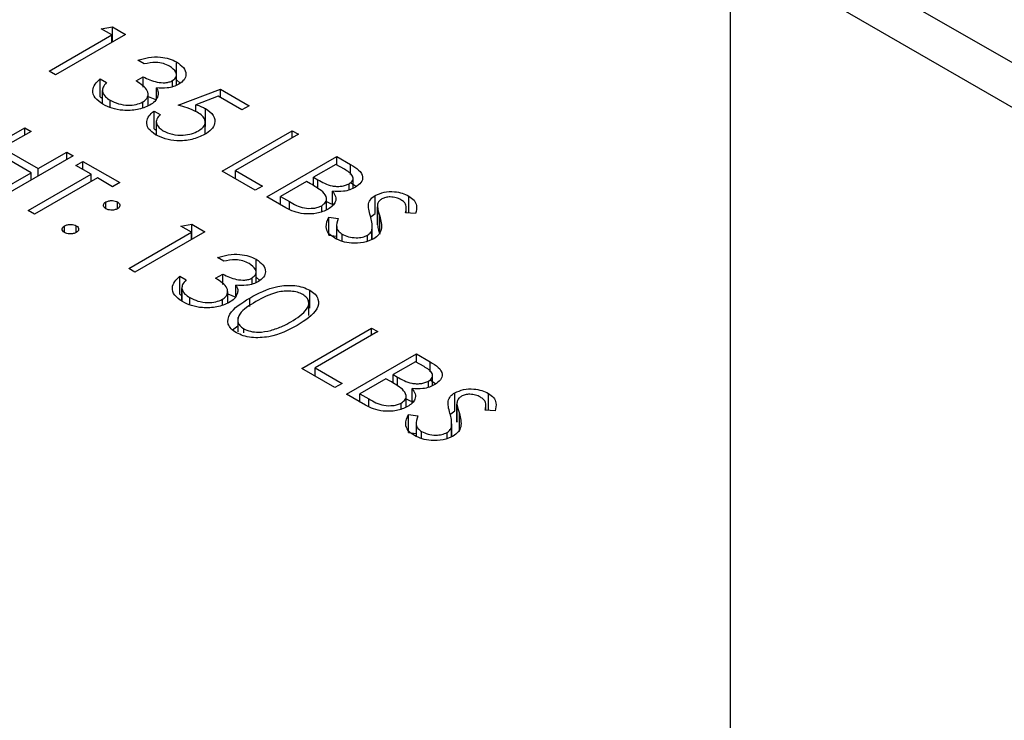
# Model space of a CAD drawing. Header units: inches. Extents: x 1880 to 2363, y -453 to -54.
# Tile 882 of 1056: x 2069.403 to 2070.299, y -72.134 to -71.496. Entities that reach past the tile are written whole.
import ezdxf

# ---------------------------------------------------------------- set-up
doc = ezdxf.new("R2010")
doc.units = ezdxf.units.IN
doc.header["$LTSCALE"] = 0.5
doc.header["$MEASUREMENT"] = 0
doc.layers.add('DSS-M-S', color=53, linetype='Continuous')

msp = doc.modelspace()

# ---------------------------------------------------------------- linework, layer by layer
at = {"layer": 'DSS-M-S', "linetype": 'Continuous', "lineweight": 25}
for p, q in [((2070.07445, -71.40143), (2070.73155, -71.78077)), ((2070.7212, -71.81562), (2070.04945, -71.42782)), ((2070.04945, -71.42782), (2070.04945, -72.63222)), ((2069.47684, -71.50434), (2069.4871, -71.50273)), ((2069.4871, -71.50273), (2069.49887, -71.50952)), ((2069.4871, -71.51632), (2069.4871, -71.50273)), ((2069.42951, -71.54296), (2069.48663, -71.50999)), ((2069.49887, -71.50952), (2069.43523, -71.54626)), ((2069.48663, -71.50999), (2069.47684, -71.50434)), ((2069.48663, -71.51659), (2069.48663, -71.50999)), ((2069.516, -71.53637), (2069.51029, -71.53307)), ((2069.54555, -71.55092), (2069.54555, -71.53459)), ((2069.43523, -71.54626), (2069.42951, -71.54296)), ((2069.50866, -71.55191), (2069.51518, -71.54815)), ((2069.51518, -71.55766), (2069.51518, -71.54815)), ((2069.5454, -71.55584), (2069.5454, -71.5465)), ((2069.47602, -71.55003), (2069.48173, -71.55333)), ((2069.47602, -71.56636), (2069.47602, -71.55003)), ((2069.54192, -71.5572), (2069.54192, -71.55155)), ((2069.54555, -71.55092), (2069.54888, -71.55374)), ((2069.47786, -71.56044), (2069.47786, -71.5726)), ((2069.47792, -71.57265), (2069.47792, -71.56128)), ((2069.51961, -71.57447), (2069.51961, -71.56385)), ((2069.51961, -71.56614), (2069.52708, -71.56895)), ((2069.52708, -71.56784), (2069.52708, -71.55813)), ((2069.547, -71.57405), (2069.58535, -71.55945)), ((2069.58328, -71.56579), (2069.56312, -71.57348)), ((2069.60493, -71.57829), (2069.58328, -71.56579)), ((2069.58535, -71.55945), (2069.61146, -71.57452)), ((2069.58535, -71.56699), (2069.58535, -71.55945)), ((2069.47602, -71.56636), (2069.47786, -71.56742)), ((2069.48511, -71.57598), (2069.48511, -71.56941)), ((2069.51478, -71.57616), (2069.51478, -71.57099)), ((2069.56312, -71.57977), (2069.56312, -71.57348)), ((2069.61146, -71.57452), (2069.60493, -71.57829)), ((2069.52497, -71.57923), (2069.53068, -71.58253)), ((2069.52497, -71.59556), (2069.52497, -71.57923)), ((2069.57185, -71.59342), (2069.57185, -71.57709)), ((2069.52704, -71.58871), (2069.52704, -71.60045)), ((2069.57157, -71.60028), (2069.57157, -71.58939)), ((2069.34364, -71.63116), (2069.40728, -71.59442)), ((2069.41299, -71.59772), (2069.38688, -71.61279)), ((2069.40728, -71.59442), (2069.41299, -71.59772)), ((2069.40728, -71.60102), (2069.40728, -71.59442)), ((2069.52497, -71.59556), (2069.52704, -71.59675)), ((2069.58698, -71.63387), (2069.65062, -71.59713)), ((2069.65633, -71.60043), (2069.59922, -71.6334)), ((2069.65062, -71.59713), (2069.65633, -71.60043)), ((2069.65062, -71.60372), (2069.65062, -71.59713)), ((2069.41299, -71.6354), (2069.38036, -71.61656)), ((2069.38688, -71.61279), (2069.41952, -71.63163)), ((2069.45134, -71.61986), (2069.3877, -71.65659)), ((2069.41952, -71.63163), (2069.44563, -71.61656)), ((2069.44563, -71.61656), (2069.45134, -71.61986)), ((2069.44563, -71.62315), (2069.44563, -71.61656)), ((2069.45379, -71.62881), (2069.46031, -71.62504)), ((2069.46766, -71.63681), (2069.45379, -71.62881)), ((2069.46031, -71.62504), (2069.49377, -71.64435)), ((2069.46031, -71.63257), (2069.46031, -71.62504)), ((2069.62778, -71.65742), (2069.69142, -71.62068)), ((2069.6906, -71.62775), (2069.6702, -71.63952)), ((2069.69835, -71.63222), (2069.6906, -71.62775)), ((2069.69142, -71.62068), (2069.70383, -71.62785)), ((2069.69142, -71.62822), (2069.69142, -71.62068)), ((2069.70383, -71.63688), (2069.70383, -71.62785)), ((2069.38199, -71.6533), (2069.41299, -71.6354)), ((2069.41054, -71.66978), (2069.46766, -71.63681)), ((2069.41299, -71.64199), (2069.41299, -71.6354)), ((2069.41952, -71.63823), (2069.41952, -71.63163)), ((2069.46766, -71.64341), (2069.46766, -71.63681)), ((2069.61717, -71.6513), (2069.58698, -71.63387)), ((2069.59922, -71.6334), (2069.6237, -71.64753)), ((2069.59922, -71.64093), (2069.59922, -71.6334)), ((2069.47337, -71.64011), (2069.41626, -71.67308)), ((2069.48724, -71.64812), (2069.47337, -71.64011)), ((2069.49377, -71.64435), (2069.48724, -71.64812)), ((2069.66368, -71.64329), (2069.64001, -71.65695)), ((2069.66746, -71.64547), (2069.66368, -71.64329)), ((2069.6702, -71.63952), (2069.67404, -71.64174)), ((2069.6702, -71.64711), (2069.6702, -71.63952)), ((2069.67404, -71.64955), (2069.67404, -71.64174)), ((2069.70246, -71.65106), (2069.70246, -71.64539)), ((2069.70383, -71.64418), (2069.70916, -71.64787)), ((2069.70619, -71.64956), (2069.70619, -71.64053)), ((2069.6237, -71.64753), (2069.61717, -71.6513)), ((2069.68739, -71.66564), (2069.68739, -71.65219)), ((2069.48112, -71.66813), (2069.48112, -71.66201)), ((2069.49173, -71.66813), (2069.49173, -71.66201)), ((2069.64499, -71.66735), (2069.62778, -71.65742)), ((2069.64001, -71.65695), (2069.64815, -71.66164)), ((2069.64001, -71.66448), (2069.64001, -71.65695)), ((2069.64815, -71.66879), (2069.64815, -71.66164)), ((2069.68207, -71.66912), (2069.68207, -71.65912)), ((2069.7202, -71.6669), (2069.7202, -71.66375)), ((2069.72633, -71.67243), (2069.72633, -71.6561)), ((2069.75687, -71.6721), (2069.75687, -71.65658)), ((2069.41626, -71.67308), (2069.41054, -71.66978)), ((2069.67766, -71.67068), (2069.67766, -71.66536)), ((2069.72274, -71.6753), (2069.72633, -71.67243)), ((2069.72828, -71.66584), (2069.72828, -71.68217)), ((2069.72828, -71.68274), (2069.72828, -71.66641)), ((2069.76305, -71.67259), (2069.75397, -71.67187)), ((2069.75455, -71.67191), (2069.75455, -71.66746)), ((2069.54925, -71.68391), (2069.55951, -71.6823)), ((2069.55951, -71.6823), (2069.57128, -71.68909)), ((2069.55951, -71.69589), (2069.55951, -71.6823)), ((2069.68411, -71.67577), (2069.69272, -71.67701)), ((2069.68411, -71.6921), (2069.68411, -71.67577)), ((2069.72836, -71.68217), (2069.72828, -71.68274)), ((2069.7305, -71.69134), (2069.7305, -71.67501)), ((2069.44359, -71.6898), (2069.44359, -71.68368)), ((2069.4542, -71.6898), (2069.4542, -71.68368)), ((2069.50192, -71.72254), (2069.55904, -71.68957)), ((2069.57128, -71.68909), (2069.50764, -71.72583)), ((2069.55904, -71.68957), (2069.54925, -71.68391)), ((2069.55904, -71.69616), (2069.55904, -71.68957)), ((2069.69104, -71.68335), (2069.69104, -71.6956)), ((2069.69608, -71.69773), (2069.69608, -71.6912)), ((2069.7233, -71.69611), (2069.7233, -71.68725)), ((2069.72364, -71.69599), (2069.72364, -71.6844)), ((2069.68411, -71.6921), (2069.69104, -71.6931)), ((2069.71933, -71.69751), (2069.71933, -71.69217)), ((2069.58841, -71.71594), (2069.5827, -71.71264)), ((2069.61796, -71.73049), (2069.61796, -71.71416)), ((2069.50764, -71.72583), (2069.50192, -71.72254)), ((2069.61781, -71.73541), (2069.61781, -71.72607)), ((2069.54843, -71.7296), (2069.55414, -71.7329)), ((2069.54843, -71.74593), (2069.54843, -71.7296)), ((2069.58107, -71.73148), (2069.58759, -71.72772)), ((2069.58759, -71.73723), (2069.58759, -71.72772)), ((2069.61433, -71.73677), (2069.61433, -71.73112)), ((2069.61796, -71.73049), (2069.62129, -71.73331)), ((2069.55027, -71.74001), (2069.55027, -71.75217)), ((2069.55033, -71.75222), (2069.55033, -71.74085)), ((2069.59202, -71.75404), (2069.59202, -71.74342)), ((2069.59949, -71.74742), (2069.59949, -71.7377)), ((2069.6668, -71.75869), (2069.6668, -71.74235)), ((2069.54843, -71.74593), (2069.55027, -71.74699)), ((2069.55752, -71.75555), (2069.55752, -71.74898)), ((2069.58719, -71.75573), (2069.58719, -71.75056)), ((2069.59202, -71.74571), (2069.59949, -71.74852)), ((2069.61204, -71.75709), (2069.61204, -71.7494)), ((2069.66589, -71.76539), (2069.66589, -71.75202)), ((2069.60112, -71.76724), (2069.60112, -71.78024)), ((2069.59654, -71.77839), (2069.60112, -71.77465)), ((2069.60661, -71.78102), (2069.60661, -71.77732)), ((2069.65939, -71.81344), (2069.72303, -71.7767)), ((2069.72874, -71.78), (2069.67163, -71.81297)), ((2069.72303, -71.7767), (2069.72874, -71.78)), ((2069.72303, -71.7833), (2069.72303, -71.7767)), ((2069.70019, -71.83699), (2069.76383, -71.80025)), ((2069.76301, -71.80732), (2069.74261, -71.81909)), ((2069.77076, -71.81179), (2069.76301, -71.80732)), ((2069.76383, -71.80025), (2069.77624, -71.80742)), ((2069.76383, -71.80779), (2069.76383, -71.80025)), ((2069.77624, -71.81645), (2069.77624, -71.80742)), ((2069.68958, -71.83087), (2069.65939, -71.81344)), ((2069.67163, -71.81297), (2069.69611, -71.8271)), ((2069.67163, -71.8205), (2069.67163, -71.81297)), ((2069.73609, -71.82286), (2069.71242, -71.83652)), ((2069.73987, -71.82505), (2069.73609, -71.82286)), ((2069.74261, -71.81909), (2069.74645, -71.82131)), ((2069.74261, -71.82668), (2069.74261, -71.81909)), ((2069.74645, -71.82912), (2069.74645, -71.82131)), ((2069.77487, -71.83063), (2069.77487, -71.82496)), ((2069.77624, -71.82375), (2069.78157, -71.82744)), ((2069.7786, -71.82913), (2069.7786, -71.8201)), ((2069.69611, -71.8271), (2069.68958, -71.83087)), ((2069.7598, -71.84521), (2069.7598, -71.83176)), ((2069.7174, -71.84692), (2069.70019, -71.83699)), ((2069.71242, -71.83652), (2069.72056, -71.84121)), ((2069.71242, -71.84405), (2069.71242, -71.83652)), ((2069.72056, -71.84836), (2069.72056, -71.84121)), ((2069.75448, -71.84869), (2069.75448, -71.83869)), ((2069.79261, -71.84647), (2069.79261, -71.84332)), ((2069.79874, -71.852), (2069.79874, -71.83567)), ((2069.82928, -71.85167), (2069.82928, -71.83615)), ((2069.75007, -71.85025), (2069.75007, -71.84493)), ((2069.79515, -71.85487), (2069.79874, -71.852)), ((2069.80069, -71.84541), (2069.80069, -71.86174)), ((2069.80069, -71.86231), (2069.80069, -71.84598)), ((2069.83546, -71.85216), (2069.82638, -71.85144)), ((2069.82696, -71.85148), (2069.82696, -71.84703)), ((2069.75652, -71.85534), (2069.76513, -71.85658)), ((2069.75652, -71.87167), (2069.75652, -71.85534)), ((2069.80077, -71.86174), (2069.80069, -71.86231)), ((2069.80291, -71.87091), (2069.80291, -71.85458)), ((2069.76346, -71.86292), (2069.76346, -71.87517)), ((2069.76849, -71.8773), (2069.76849, -71.87077)), ((2069.79571, -71.87568), (2069.79571, -71.86682)), ((2069.79605, -71.87556), (2069.79605, -71.86397)), ((2069.75652, -71.87167), (2069.76346, -71.87267)), ((2069.79175, -71.87708), (2069.79175, -71.87174))]:
    msp.add_line(p, q, dxfattribs=at)
for points, knots in [([(2069.51029, -71.53307), (2069.51347, -71.53208), (2069.51982, -71.53011), (2069.53009, -71.52979), (2069.53908, -71.5314), (2069.54339, -71.53352), (2069.54555, -71.53459)], [0, 0, 0, 0, 0.2802877, 0.5596797, 0.7797465, 1, 1, 1, 1]), ([(2069.5391, -71.5384), (2069.53731, -71.53752), (2069.53375, -71.53577), (2069.5253, -71.53457), (2069.51953, -71.53569), (2069.516, -71.53637)], [0, 0, 0, 0, 0.280636, 0.560364, 1, 1, 1, 1]), ([(2069.54192, -71.55155), (2069.54326, -71.55041), (2069.54596, -71.5481), (2069.54521, -71.54291), (2069.54141, -71.54011), (2069.5391, -71.5384)], [0, 0, 0, 0, 0.278859, 0.560074, 1, 1, 1, 1]), ([(2069.54555, -71.53459), (2069.54785, -71.53624), (2069.55245, -71.53953), (2069.55452, -71.54545), (2069.55289, -71.55091), (2069.54936, -71.55355), (2069.5476, -71.55487)], [0, 0, 0, 0, 0.280085, 0.559868, 0.780099, 1, 1, 1, 1]), ([(2069.51518, -71.54815), (2069.51911, -71.55003), (2069.525, -71.55285), (2069.53401, -71.55374), (2069.53898, -71.55295), (2069.54094, -71.55202), (2069.54192, -71.55155)], [0, 0, 0, 0, 0.4994185, 0.749016, 0.8745437, 1, 1, 1, 1]), ([(2069.47848, -71.57312), (2069.47582, -71.57128), (2069.47049, -71.56762), (2069.46849, -71.56082), (2069.47092, -71.5548), (2069.47432, -71.55162), (2069.47602, -71.55003)], [0, 0, 0, 0, 0.279886, 0.558979, 0.779263, 1, 1, 1, 1]), ([(2069.48173, -71.55333), (2069.48046, -71.55473), (2069.4782, -71.55724), (2069.47801, -71.56005), (2069.47792, -71.56128)], [0, 0, 0, 0, 0.560694, 1, 1, 1, 1]), ([(2069.51478, -71.57099), (2069.51579, -71.5703), (2069.51783, -71.56891), (2069.51986, -71.56545), (2069.51942, -71.55886), (2069.51296, -71.55469), (2069.50866, -71.55191)], [0, 0, 0, 0, 0.125587, 0.251191, 0.500605, 1, 1, 1, 1]), ([(2069.5476, -71.55487), (2069.54603, -71.55565), (2069.54288, -71.55723), (2069.5357, -71.55873), (2069.53035, -71.55836), (2069.52708, -71.55813)], [0, 0, 0, 0, 0.280508, 0.560792, 1, 1, 1, 1]), ([(2069.47792, -71.56128), (2069.4786, -71.563), (2069.47983, -71.56607), (2069.48349, -71.56839), (2069.48511, -71.56941)], [0, 0, 0, 0, 0.558748, 1, 1, 1, 1]), ([(2069.52854, -71.56525), (2069.52782, -71.56708), (2069.52652, -71.57035), (2069.52271, -71.57286), (2069.52103, -71.57397)], [0, 0, 0, 0, 0.559419, 1, 1, 1, 1]), ([(2069.52708, -71.55813), (2069.52779, -71.55943), (2069.52905, -71.56176), (2069.5287, -71.56418), (2069.52854, -71.56525)], [0, 0, 0, 0, 0.5597945, 1, 1, 1, 1]), ([(2069.52103, -71.57397), (2069.51745, -71.57551), (2069.51029, -71.57859), (2069.49745, -71.5791), (2069.48645, -71.57705), (2069.48114, -71.57443), (2069.47848, -71.57312)], [0, 0, 0, 0, 0.279304, 0.558838, 0.779277, 1, 1, 1, 1]), ([(2069.48511, -71.56941), (2069.48746, -71.5706), (2069.49216, -71.57297), (2069.5008, -71.57414), (2069.50895, -71.57361), (2069.51283, -71.57186), (2069.51478, -71.57099)], [0, 0, 0, 0, 0.2805991, 0.5601509, 0.7803026, 1, 1, 1, 1]), ([(2069.56429, -71.58026), (2069.56131, -71.57887), (2069.556, -71.57638), (2069.54975, -71.57476), (2069.547, -71.57405)], [0, 0, 0, 0, 0.559416, 1, 1, 1, 1]), ([(2069.56312, -71.57348), (2069.56487, -71.57405), (2069.56801, -71.57508), (2069.57068, -71.57648), (2069.57185, -71.57709)], [0, 0, 0, 0, 0.560064, 1, 1, 1, 1]), ([(2069.52644, -71.6008), (2069.52399, -71.59907), (2069.51909, -71.5956), (2069.5178, -71.58922), (2069.51992, -71.58359), (2069.52329, -71.58069), (2069.52497, -71.57923)], [0, 0, 0, 0, 0.279625, 0.559019, 0.77938, 1, 1, 1, 1]), ([(2069.53068, -71.58253), (2069.52938, -71.58385), (2069.52677, -71.58649), (2069.52702, -71.59084), (2069.52933, -71.5945), (2069.53197, -71.59632), (2069.5333, -71.59723)], [0, 0, 0, 0, 0.28005, 0.559166, 0.779583, 1, 1, 1, 1]), ([(2069.56559, -71.59723), (2069.56756, -71.59583), (2069.57149, -71.59301), (2069.57198, -71.58778), (2069.56916, -71.58342), (2069.56591, -71.58132), (2069.56429, -71.58026)], [0, 0, 0, 0, 0.279539, 0.558617, 0.779047, 1, 1, 1, 1]), ([(2069.57185, -71.57709), (2069.57457, -71.57903), (2069.58001, -71.58292), (2069.58097, -71.59009), (2069.57773, -71.59626), (2069.57328, -71.5992), (2069.57106, -71.60067)], [0, 0, 0, 0, 0.279688, 0.559025, 0.779292, 1, 1, 1, 1]), ([(2069.57106, -71.60067), (2069.56738, -71.60236), (2069.56004, -71.60574), (2069.54665, -71.60687), (2069.53483, -71.60496), (2069.52924, -71.60219), (2069.52644, -71.6008)], [0, 0, 0, 0, 0.279864, 0.559271, 0.779424, 1, 1, 1, 1]), ([(2069.5333, -71.59723), (2069.53596, -71.59844), (2069.54129, -71.60087), (2069.55096, -71.60143), (2069.55951, -71.60022), (2069.56356, -71.59823), (2069.56559, -71.59723)], [0, 0, 0, 0, 0.279617, 0.559357, 0.779559, 1, 1, 1, 1]), ([(2069.70383, -71.62785), (2069.7065, -71.62946), (2069.71181, -71.63265), (2069.71574, -71.63867), (2069.71397, -71.64451), (2069.71018, -71.64725), (2069.70828, -71.64862)], [0, 0, 0, 0, 0.281317, 0.559922, 0.779935, 1, 1, 1, 1]), ([(2069.70246, -71.64539), (2069.70384, -71.64438), (2069.70591, -71.64286), (2069.70633, -71.6403), (2069.70525, -71.63653), (2069.70141, -71.63414), (2069.69835, -71.63222)], [0, 0, 0, 0, 0.249284, 0.374925, 0.500645, 1, 1, 1, 1]), ([(2069.67862, -71.65278), (2069.67668, -71.65135), (2069.67321, -71.64878), (2069.66922, -71.64649), (2069.66746, -71.64547)], [0, 0, 0, 0, 0.559734, 1, 1, 1, 1]), ([(2069.67404, -71.64174), (2069.67805, -71.64404), (2069.68306, -71.64692), (2069.69121, -71.6479), (2069.69534, -71.64773), (2069.69931, -71.64694), (2069.70141, -71.64591), (2069.70246, -71.64539)], [0, 0, 0, 0, 0.498607, 0.624009, 0.749401, 0.874736, 1, 1, 1, 1]), ([(2069.67766, -71.66536), (2069.67903, -71.66435), (2069.68177, -71.66233), (2069.68263, -71.65758), (2069.68014, -71.6546), (2069.67862, -71.65278)], [0, 0, 0, 0, 0.279944, 0.560429, 1, 1, 1, 1]), ([(2069.68739, -71.65219), (2069.68852, -71.65374), (2069.69078, -71.65683), (2069.69053, -71.66161), (2069.68784, -71.66567), (2069.68486, -71.66766), (2069.68337, -71.66866)], [0, 0, 0, 0, 0.280382, 0.559606, 0.779765, 1, 1, 1, 1]), ([(2069.70828, -71.64862), (2069.70667, -71.64943), (2069.70345, -71.65104), (2069.69625, -71.65277), (2069.69074, -71.65241), (2069.68739, -71.65219)], [0, 0, 0, 0, 0.280867, 0.561527, 1, 1, 1, 1]), ([(2069.72633, -71.6561), (2069.72887, -71.65496), (2069.73394, -71.65267), (2069.74319, -71.65234), (2069.7511, -71.65378), (2069.75494, -71.65565), (2069.75687, -71.65658)], [0, 0, 0, 0, 0.279553, 0.558798, 0.779378, 1, 1, 1, 1]), ([(2069.48112, -71.66813), (2069.48043, -71.66763), (2069.47905, -71.66662), (2069.47877, -71.66479), (2069.47944, -71.66317), (2069.48056, -71.6624), (2069.48112, -71.66201)], [0, 0, 0, 0, 0.279647, 0.559299, 0.779615, 1, 1, 1, 1]), ([(2069.48112, -71.66201), (2069.482, -71.66162), (2069.48375, -71.66083), (2069.48692, -71.66066), (2069.48972, -71.66105), (2069.49106, -71.66169), (2069.49173, -71.66201)], [0, 0, 0, 0, 0.279585, 0.559454, 0.779697, 1, 1, 1, 1]), ([(2069.49173, -71.66201), (2069.49242, -71.66252), (2069.49381, -71.66352), (2069.49407, -71.66536), (2069.49343, -71.66698), (2069.49229, -71.66775), (2069.49173, -71.66813)], [0, 0, 0, 0, 0.279602, 0.559212, 0.779475, 1, 1, 1, 1]), ([(2069.64815, -71.66164), (2069.65231, -71.66404), (2069.65855, -71.66764), (2069.66892, -71.66798), (2069.67438, -71.66695), (2069.67657, -71.66589), (2069.67766, -71.66536)], [0, 0, 0, 0, 0.49936, 0.748736, 0.874399, 1, 1, 1, 1]), ([(2069.68207, -71.66148), (2069.68362, -71.6624), (2069.68555, -71.66354), (2069.68817, -71.66378), (2069.68867, -71.66383)], [0, 0, 0, 0, 0.80818, 1, 1, 1, 1]), ([(2069.7202, -71.66375), (2069.72073, -71.66215), (2069.72168, -71.65929), (2069.72491, -71.65708), (2069.72633, -71.6561)], [0, 0, 0, 0, 0.55984, 1, 1, 1, 1]), ([(2069.72197, -71.67477), (2069.72136, -71.67272), (2069.72028, -71.66907), (2069.72023, -71.66537), (2069.7202, -71.66375)], [0, 0, 0, 0, 0.560413, 1, 1, 1, 1]), ([(2069.73231, -71.65924), (2069.7315, -71.6598), (2069.72987, -71.66091), (2069.72832, -71.6634), (2069.7283, -71.66527), (2069.72828, -71.66641)], [0, 0, 0, 0, 0.279946, 0.559774, 1, 1, 1, 1]), ([(2069.7497, -71.65998), (2069.74831, -71.65929), (2069.74553, -71.65792), (2069.74044, -71.65727), (2069.73567, -71.65766), (2069.73343, -71.65872), (2069.73231, -71.65924)], [0, 0, 0, 0, 0.280274, 0.559931, 0.77992, 1, 1, 1, 1]), ([(2069.75397, -71.67187), (2069.75424, -71.67044), (2069.75468, -71.66809), (2069.75442, -71.6648), (2069.75285, -71.6621), (2069.75075, -71.66069), (2069.7497, -71.65998)], [0, 0, 0, 0, 0.340409, 0.560482, 0.78018, 1, 1, 1, 1]), ([(2069.75687, -71.65658), (2069.75863, -71.65782), (2069.76217, -71.6603), (2069.76456, -71.66601), (2069.76362, -71.67009), (2069.76305, -71.67259)], [0, 0, 0, 0, 0.2797499, 0.5595012, 1, 1, 1, 1]), ([(2069.49173, -71.66813), (2069.49085, -71.66854), (2069.48911, -71.66934), (2069.48593, -71.66949), (2069.48312, -71.66911), (2069.48179, -71.66846), (2069.48112, -71.66813)], [0, 0, 0, 0, 0.279517, 0.559326, 0.779544, 1, 1, 1, 1]), ([(2069.68337, -71.66866), (2069.68014, -71.67009), (2069.67368, -71.67295), (2069.6619, -71.67313), (2069.65209, -71.67101), (2069.64736, -71.66858), (2069.64499, -71.66735)], [0, 0, 0, 0, 0.279141, 0.558654, 0.779059, 1, 1, 1, 1]), ([(2069.72828, -71.66641), (2069.72864, -71.66802), (2069.72926, -71.6709), (2069.73012, -71.67375), (2069.7305, -71.67501)], [0, 0, 0, 0, 0.559906, 1, 1, 1, 1]), ([(2069.44359, -71.68368), (2069.44446, -71.68328), (2069.44621, -71.68248), (2069.44939, -71.68232), (2069.45219, -71.68271), (2069.45353, -71.68335), (2069.4542, -71.68368)], [0, 0, 0, 0, 0.279576, 0.559284, 0.779552, 1, 1, 1, 1]), ([(2069.68955, -71.69497), (2069.68744, -71.69347), (2069.6832, -71.69048), (2069.68074, -71.68352), (2069.68283, -71.67871), (2069.68411, -71.67577)], [0, 0, 0, 0, 0.27988, 0.559666, 1, 1, 1, 1]), ([(2069.69272, -71.67701), (2069.6917, -71.67978), (2069.69029, -71.68364), (2069.69245, -71.68862), (2069.69487, -71.69034), (2069.69608, -71.6912)], [0, 0, 0, 0, 0.559321, 0.779782, 1, 1, 1, 1]), ([(2069.7233, -71.68725), (2069.72344, -71.6849), (2069.72368, -71.68072), (2069.7225, -71.67658), (2069.72197, -71.67477)], [0, 0, 0, 0, 0.559496, 1, 1, 1, 1]), ([(2069.7305, -71.67501), (2069.73154, -71.67902), (2069.73298, -71.6846), (2069.73005, -71.69175), (2069.72665, -71.69426), (2069.72496, -71.69552)], [0, 0, 0, 0, 0.560115, 0.780284, 1, 1, 1, 1]), ([(2069.44359, -71.6898), (2069.4429, -71.68929), (2069.44154, -71.68828), (2069.44125, -71.68646), (2069.44192, -71.68484), (2069.44303, -71.68406), (2069.44359, -71.68368)], [0, 0, 0, 0, 0.279581, 0.559143, 0.779575, 1, 1, 1, 1]), ([(2069.4542, -71.6898), (2069.45332, -71.6902), (2069.45157, -71.69099), (2069.4484, -71.69115), (2069.4456, -71.69077), (2069.44426, -71.69012), (2069.44359, -71.6898)], [0, 0, 0, 0, 0.279469, 0.559358, 0.779674, 1, 1, 1, 1]), ([(2069.4542, -71.68368), (2069.45489, -71.68418), (2069.45628, -71.68519), (2069.45654, -71.68702), (2069.4559, -71.68865), (2069.45476, -71.68942), (2069.4542, -71.6898)], [0, 0, 0, 0, 0.279602, 0.559212, 0.779475, 1, 1, 1, 1]), ([(2069.69608, -71.6912), (2069.69796, -71.69209), (2069.70173, -71.69386), (2069.70848, -71.69479), (2069.7148, -71.69421), (2069.71782, -71.69285), (2069.71933, -71.69217)], [0, 0, 0, 0, 0.2802764, 0.5601478, 0.7801531, 1, 1, 1, 1]), ([(2069.71933, -71.69217), (2069.72045, -71.69135), (2069.72243, -71.68988), (2069.72303, -71.68805), (2069.7233, -71.68725)], [0, 0, 0, 0, 0.55899, 1, 1, 1, 1]), ([(2069.72828, -71.68274), (2069.72864, -71.68435), (2069.72926, -71.68723), (2069.73012, -71.69008), (2069.7305, -71.69134)], [0, 0, 0, 0, 0.559906, 1, 1, 1, 1]), ([(2069.72496, -71.69552), (2069.722, -71.69682), (2069.71607, -71.69941), (2069.70544, -71.69968), (2069.6962, -71.69823), (2069.69177, -71.69605), (2069.68955, -71.69497)], [0, 0, 0, 0, 0.279183, 0.559085, 0.779446, 1, 1, 1, 1]), ([(2069.5827, -71.71264), (2069.58588, -71.71165), (2069.59223, -71.70968), (2069.6025, -71.70936), (2069.61149, -71.71097), (2069.6158, -71.7131), (2069.61796, -71.71416)], [0, 0, 0, 0, 0.280288, 0.55968, 0.779747, 1, 1, 1, 1]), ([(2069.61151, -71.71797), (2069.60972, -71.71709), (2069.60616, -71.71534), (2069.59771, -71.71414), (2069.59194, -71.71526), (2069.58841, -71.71594)], [0, 0, 0, 0, 0.280636, 0.560364, 1, 1, 1, 1]), ([(2069.61433, -71.73112), (2069.61567, -71.72998), (2069.61837, -71.72767), (2069.61762, -71.72248), (2069.61382, -71.71968), (2069.61151, -71.71797)], [0, 0, 0, 0, 0.278859, 0.560074, 1, 1, 1, 1]), ([(2069.61796, -71.71416), (2069.62026, -71.71581), (2069.62486, -71.7191), (2069.62693, -71.72502), (2069.6253, -71.73048), (2069.62177, -71.73312), (2069.62001, -71.73444)], [0, 0, 0, 0, 0.280085, 0.559868, 0.780099, 1, 1, 1, 1]), ([(2069.55089, -71.75269), (2069.54823, -71.75085), (2069.54291, -71.74719), (2069.5409, -71.74039), (2069.54333, -71.73437), (2069.54673, -71.73119), (2069.54843, -71.7296)], [0, 0, 0, 0, 0.279886, 0.558979, 0.779263, 1, 1, 1, 1]), ([(2069.55414, -71.7329), (2069.55287, -71.7343), (2069.55061, -71.73681), (2069.55042, -71.73962), (2069.55033, -71.74085)], [0, 0, 0, 0, 0.560694, 1, 1, 1, 1]), ([(2069.58719, -71.75056), (2069.5882, -71.74987), (2069.59024, -71.74848), (2069.59227, -71.74502), (2069.59183, -71.73843), (2069.58537, -71.73426), (2069.58107, -71.73148)], [0, 0, 0, 0, 0.125587, 0.251191, 0.500605, 1, 1, 1, 1]), ([(2069.58759, -71.72772), (2069.59152, -71.7296), (2069.59741, -71.73242), (2069.60642, -71.73331), (2069.61139, -71.73253), (2069.61335, -71.73159), (2069.61433, -71.73112)], [0, 0, 0, 0, 0.499418, 0.749016, 0.874544, 1, 1, 1, 1]), ([(2069.62001, -71.73444), (2069.61844, -71.73522), (2069.61529, -71.7368), (2069.60812, -71.7383), (2069.60276, -71.73793), (2069.59949, -71.7377)], [0, 0, 0, 0, 0.2805082, 0.5607923, 1, 1, 1, 1]), ([(2069.55033, -71.74085), (2069.55102, -71.74257), (2069.55224, -71.74564), (2069.5559, -71.74796), (2069.55752, -71.74898)], [0, 0, 0, 0, 0.558748, 1, 1, 1, 1]), ([(2069.60095, -71.74482), (2069.60023, -71.74665), (2069.59893, -71.74992), (2069.59512, -71.75243), (2069.59344, -71.75354)], [0, 0, 0, 0, 0.559419, 1, 1, 1, 1]), ([(2069.59949, -71.7377), (2069.6002, -71.73901), (2069.60146, -71.74133), (2069.60111, -71.74375), (2069.60095, -71.74482)], [0, 0, 0, 0, 0.559795, 1, 1, 1, 1]), ([(2069.61204, -71.7494), (2069.61989, -71.74515), (2069.62971, -71.73984), (2069.6452, -71.73775), (2069.65313, -71.73794), (2069.66076, -71.7394), (2069.66479, -71.74137), (2069.6668, -71.74235)], [0, 0, 0, 0, 0.498702, 0.624177, 0.749467, 0.874745, 1, 1, 1, 1]), ([(2069.66046, -71.74623), (2069.65886, -71.74547), (2069.65565, -71.74396), (2069.64954, -71.74302), (2069.64332, -71.74304), (2069.63136, -71.74508), (2069.62381, -71.74931), (2069.61778, -71.75268)], [0, 0, 0, 0, 0.125139, 0.250418, 0.375519, 0.500847, 1, 1, 1, 1]), ([(2069.6668, -71.74235), (2069.66852, -71.74352), (2069.67197, -71.74586), (2069.67548, -71.75172), (2069.67346, -71.76281), (2069.66256, -71.76974), (2069.65529, -71.77436)], [0, 0, 0, 0, 0.1256, 0.251197, 0.500581, 1, 1, 1, 1]), ([(2069.59344, -71.75354), (2069.58987, -71.75508), (2069.5827, -71.75816), (2069.56986, -71.75867), (2069.55886, -71.75663), (2069.55355, -71.754), (2069.55089, -71.75269)], [0, 0, 0, 0, 0.279304, 0.558838, 0.779277, 1, 1, 1, 1]), ([(2069.55752, -71.74898), (2069.55987, -71.75017), (2069.56457, -71.75254), (2069.57321, -71.75371), (2069.58136, -71.75318), (2069.58525, -71.75143), (2069.58719, -71.75056)], [0, 0, 0, 0, 0.280599, 0.560151, 0.780303, 1, 1, 1, 1]), ([(2069.5999, -71.78098), (2069.59819, -71.77982), (2069.59478, -71.7775), (2069.59135, -71.77167), (2069.59368, -71.76068), (2069.6047, -71.75391), (2069.61204, -71.7494)], [0, 0, 0, 0, 0.125551, 0.25109, 0.50025, 1, 1, 1, 1]), ([(2069.61778, -71.75268), (2069.61188, -71.75614), (2069.60304, -71.76132), (2069.60047, -71.76987), (2069.60272, -71.77453), (2069.60532, -71.77639), (2069.60661, -71.77732)], [0, 0, 0, 0, 0.500291, 0.749086, 0.874606, 1, 1, 1, 1]), ([(2069.6496, -71.77105), (2069.65527, -71.7675), (2069.66377, -71.76219), (2069.66656, -71.7537), (2069.66437, -71.74902), (2069.66177, -71.74716), (2069.66046, -71.74623)], [0, 0, 0, 0, 0.500072, 0.749021, 0.874598, 1, 1, 1, 1]), ([(2069.63119, -71.77889), (2069.63494, -71.77767), (2069.64163, -71.77548), (2069.64716, -71.7724), (2069.6496, -71.77105)], [0, 0, 0, 0, 0.559599, 1, 1, 1, 1]), ([(2069.65529, -71.77436), (2069.64729, -71.77856), (2069.63531, -71.78487), (2069.61611, -71.78596), (2069.60597, -71.78396), (2069.60192, -71.78197), (2069.5999, -71.78098)], [0, 0, 0, 0, 0.499407, 0.748743, 0.874372, 1, 1, 1, 1]), ([(2069.60661, -71.77732), (2069.60857, -71.7782), (2069.61248, -71.77995), (2069.62149, -71.78096), (2069.62752, -71.77968), (2069.63119, -71.77889)], [0, 0, 0, 0, 0.280257, 0.560781, 1, 1, 1, 1]), ([(2069.77624, -71.80742), (2069.77891, -71.80903), (2069.78422, -71.81222), (2069.78815, -71.81824), (2069.78638, -71.82409), (2069.78259, -71.82682), (2069.78069, -71.8282)], [0, 0, 0, 0, 0.281317, 0.559922, 0.779935, 1, 1, 1, 1]), ([(2069.77487, -71.82496), (2069.77625, -71.82395), (2069.77833, -71.82243), (2069.77874, -71.81987), (2069.77766, -71.8161), (2069.77382, -71.81371), (2069.77076, -71.81179)], [0, 0, 0, 0, 0.249284, 0.374925, 0.500645, 1, 1, 1, 1]), ([(2069.75103, -71.83235), (2069.74909, -71.83092), (2069.74562, -71.82835), (2069.74163, -71.82606), (2069.73987, -71.82505)], [0, 0, 0, 0, 0.559734, 1, 1, 1, 1]), ([(2069.74645, -71.82131), (2069.75046, -71.82361), (2069.75547, -71.82649), (2069.76362, -71.82747), (2069.76775, -71.8273), (2069.77172, -71.82651), (2069.77382, -71.82548), (2069.77487, -71.82496)], [0, 0, 0, 0, 0.498607, 0.624009, 0.749401, 0.874736, 1, 1, 1, 1]), ([(2069.75007, -71.84493), (2069.75144, -71.84392), (2069.75418, -71.8419), (2069.75504, -71.83715), (2069.75255, -71.83417), (2069.75103, -71.83235)], [0, 0, 0, 0, 0.279944, 0.560429, 1, 1, 1, 1]), ([(2069.7598, -71.83176), (2069.76093, -71.83331), (2069.76319, -71.8364), (2069.76294, -71.84118), (2069.76025, -71.84524), (2069.75727, -71.84723), (2069.75578, -71.84823)], [0, 0, 0, 0, 0.280382, 0.559606, 0.779765, 1, 1, 1, 1]), ([(2069.78069, -71.8282), (2069.77908, -71.829), (2069.77586, -71.83061), (2069.76866, -71.83234), (2069.76315, -71.83198), (2069.7598, -71.83176)], [0, 0, 0, 0, 0.280867, 0.561527, 1, 1, 1, 1]), ([(2069.79874, -71.83567), (2069.80128, -71.83453), (2069.80635, -71.83224), (2069.8156, -71.83192), (2069.82351, -71.83335), (2069.82735, -71.83522), (2069.82928, -71.83615)], [0, 0, 0, 0, 0.279553, 0.558798, 0.779378, 1, 1, 1, 1]), ([(2069.72056, -71.84121), (2069.72472, -71.84361), (2069.73096, -71.84721), (2069.74134, -71.84755), (2069.74679, -71.84652), (2069.74898, -71.84546), (2069.75007, -71.84493)], [0, 0, 0, 0, 0.49936, 0.748736, 0.874399, 1, 1, 1, 1]), ([(2069.75448, -71.84105), (2069.75603, -71.84197), (2069.75796, -71.84311), (2069.76058, -71.84335), (2069.76108, -71.8434)], [0, 0, 0, 0, 0.80818, 1, 1, 1, 1]), ([(2069.79261, -71.84332), (2069.79314, -71.84172), (2069.79409, -71.83886), (2069.79732, -71.83665), (2069.79874, -71.83567)], [0, 0, 0, 0, 0.55984, 1, 1, 1, 1]), ([(2069.79438, -71.85434), (2069.79378, -71.85229), (2069.79269, -71.84864), (2069.79264, -71.84494), (2069.79261, -71.84332)], [0, 0, 0, 0, 0.5604127, 1, 1, 1, 1]), ([(2069.80472, -71.83881), (2069.80391, -71.83937), (2069.80228, -71.84048), (2069.80073, -71.84297), (2069.80071, -71.84484), (2069.80069, -71.84598)], [0, 0, 0, 0, 0.279946, 0.559774, 1, 1, 1, 1]), ([(2069.82211, -71.83955), (2069.82072, -71.83886), (2069.81794, -71.83749), (2069.81285, -71.83684), (2069.80808, -71.83723), (2069.80584, -71.83829), (2069.80472, -71.83881)], [0, 0, 0, 0, 0.280274, 0.559931, 0.77992, 1, 1, 1, 1]), ([(2069.82638, -71.85144), (2069.82665, -71.85001), (2069.82709, -71.84766), (2069.82683, -71.84437), (2069.82526, -71.84167), (2069.82316, -71.84026), (2069.82211, -71.83955)], [0, 0, 0, 0, 0.340409, 0.560482, 0.78018, 1, 1, 1, 1]), ([(2069.82928, -71.83615), (2069.83104, -71.83739), (2069.83458, -71.83988), (2069.83697, -71.84558), (2069.83603, -71.84966), (2069.83546, -71.85216)], [0, 0, 0, 0, 0.27975, 0.559501, 1, 1, 1, 1]), ([(2069.75578, -71.84823), (2069.75255, -71.84966), (2069.74609, -71.85252), (2069.73431, -71.8527), (2069.7245, -71.85058), (2069.71977, -71.84815), (2069.7174, -71.84692)], [0, 0, 0, 0, 0.279141, 0.558654, 0.779059, 1, 1, 1, 1]), ([(2069.80069, -71.84598), (2069.80105, -71.84759), (2069.80167, -71.85047), (2069.80253, -71.85332), (2069.80291, -71.85458)], [0, 0, 0, 0, 0.559906, 1, 1, 1, 1]), ([(2069.76196, -71.87454), (2069.75985, -71.87304), (2069.75561, -71.87005), (2069.75315, -71.8631), (2069.75524, -71.85828), (2069.75652, -71.85534)], [0, 0, 0, 0, 0.2798798, 0.5596658, 1, 1, 1, 1]), ([(2069.76513, -71.85658), (2069.76411, -71.85935), (2069.7627, -71.86321), (2069.76486, -71.86819), (2069.76728, -71.86991), (2069.76849, -71.87077)], [0, 0, 0, 0, 0.5593206, 0.7797817, 1, 1, 1, 1]), ([(2069.79571, -71.86682), (2069.79585, -71.86447), (2069.79609, -71.86029), (2069.79491, -71.85616), (2069.79438, -71.85434)], [0, 0, 0, 0, 0.559496, 1, 1, 1, 1]), ([(2069.80291, -71.85458), (2069.80395, -71.85859), (2069.80539, -71.86417), (2069.80246, -71.87132), (2069.79906, -71.87384), (2069.79737, -71.87509)], [0, 0, 0, 0, 0.560115, 0.780284, 1, 1, 1, 1]), ([(2069.76849, -71.87077), (2069.77037, -71.87166), (2069.77414, -71.87343), (2069.78089, -71.87436), (2069.78721, -71.87378), (2069.79023, -71.87242), (2069.79175, -71.87174)], [0, 0, 0, 0, 0.2802764, 0.5601478, 0.7801531, 1, 1, 1, 1]), ([(2069.79175, -71.87174), (2069.79286, -71.87092), (2069.79484, -71.86945), (2069.79544, -71.86762), (2069.79571, -71.86682)], [0, 0, 0, 0, 0.55899, 1, 1, 1, 1]), ([(2069.79737, -71.87509), (2069.79441, -71.87639), (2069.78848, -71.87898), (2069.77785, -71.87925), (2069.76861, -71.8778), (2069.76418, -71.87563), (2069.76196, -71.87454)], [0, 0, 0, 0, 0.279183, 0.559085, 0.779446, 1, 1, 1, 1])]:
    msp.add_open_spline(points, degree=3, knots=knots, dxfattribs=at)

doc.saveas('drawing.dxf')
